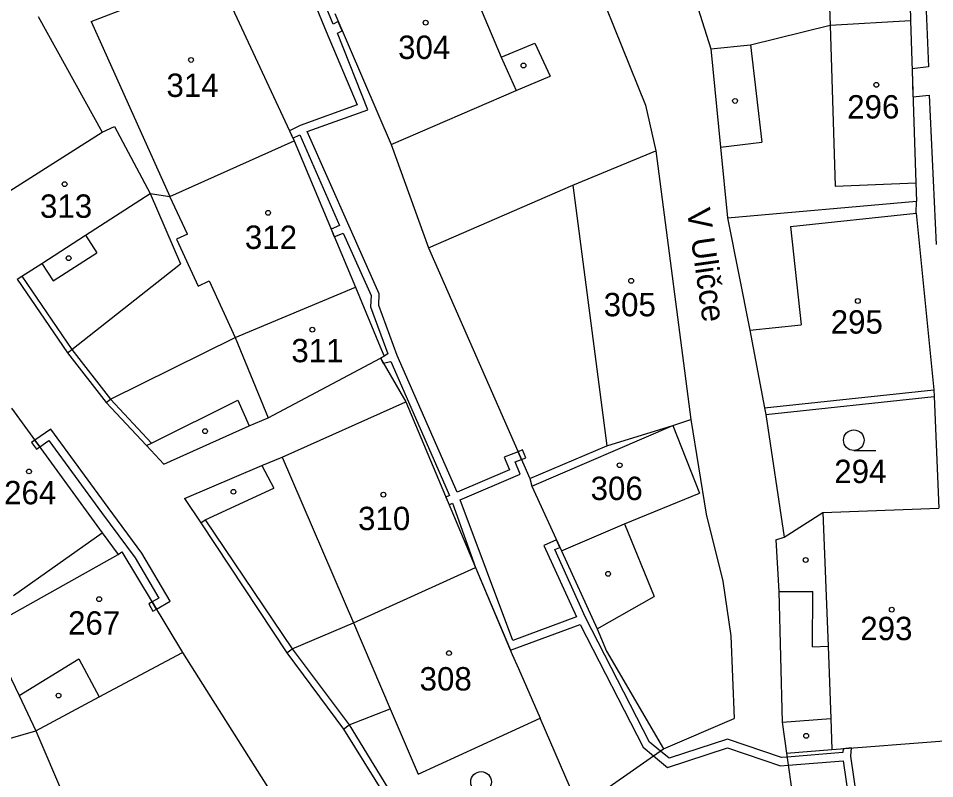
# Model space of a CAD drawing. Extents: x -785744 to -782822, y -1067550 to -1063910.
# Drawn here: x -783797.6 to -783731, y -1065479.4 to -1065424.1 of the extents above; entities that cross this region are included whole.
import ezdxf

# ---------------------------------------------------------------- set-up
doc = ezdxf.new("R2010")
doc.units = 0
for name, color, linetype in [('Hranice parcel', 7, 'Continuous'), ('Parcelní čísla', 7, 'Continuous'), ('Pop_ČP_popisy', 7, 'Continuous'), ('Vnitřní kresba', 7, 'Continuous'), ('Věcná břemena k části', 7, 'Continuous'), ('Značky budov', 7, 'Continuous'), ('Značky kultur', 7, 'Continuous')]:
    doc.layers.add(name, color=color, linetype=linetype)

msp = doc.modelspace()

# ---------------------------------------------------------------- linework, layer by layer
at = {"layer": 'Hranice parcel'}
for p, q in [((-783770.55, -1065474.3), (-783768.52, -1065479.04)), ((-783768.52, -1065479.04), (-783759.66, -1065474.98)), ((-783756.82, -1065481.5), (-783759.66, -1065474.98))]:
    msp.add_line(p, q, dxfattribs=at)
for points in [[(-783750.83, -1065414.96), (-783747.26, -1065426.3)], [(-783783.21, -1065420.79), (-783777.54, -1065433)], [(-783732.82, -1065420.92), (-783732.75, -1065424.25)], [(-783755.45, -1065421.83), (-783752.01, -1065430.4)], [(-783796.14, -1065423.94), (-783791.48, -1065432.36)], [(-783774.59, -1065423.73), (-783770.49, -1065433.26)], [(-783744.38, -1065426.02), (-783738.59, -1065424.58)], [(-783738.59, -1065424.58), (-783732.75, -1065424.25)], [(-783732.75, -1065424.25), (-783732.36, -1065436.04)], [(-783747.26, -1065426.3), (-783744.38, -1065426.02)], [(-783747.26, -1065426.3), (-783746.54, -1065433.46)], [(-783752.01, -1065430.4), (-783751.26, -1065433.71)], [(-783791.48, -1065432.36), (-783790.6, -1065431.95)], [(-783790.6, -1065431.95), (-783788.01, -1065436.82)], [(-783800.56, -1065438.11), (-783791.48, -1065432.36)], [(-783786.57, -1065437.05), (-783777.54, -1065433)], [(-783777.54, -1065433), (-783773.09, -1065443.64)], [(-783770.49, -1065433.26), (-783767.77, -1065440.77)], [(-783757.27, -1065436.22), (-783751.26, -1065433.71)], [(-783751.26, -1065433.71), (-783748.7, -1065453.26)], [(-783746.54, -1065433.46), (-783746.05, -1065438.6)], [(-783732.36, -1065436.04), (-783732.3, -1065437.39)], [(-783767.77, -1065440.77), (-783757.27, -1065436.22)], [(-783788.01, -1065436.82), (-783785.8, -1065441.94)], [(-783788.01, -1065436.82), (-783786.57, -1065437.05)], [(-783746.05, -1065438.6), (-783732.3, -1065437.39)], [(-783732.33, -1065438.25), (-783732.3, -1065437.39)], [(-783746.05, -1065438.6), (-783744.42, -1065446.75)], [(-783732.33, -1065438.25), (-783731.05, -1065451.1)], [(-783767.77, -1065440.77), (-783760.41, -1065457.54)], [(-783793.69, -1065448.16), (-783785.8, -1065441.94)], [(-783797.67, -1065443.06), (-783794, -1065448.41)], [(-783781.82, -1065447.29), (-783773.09, -1065443.64)], [(-783773.09, -1065443.64), (-783771.29, -1065447.96)], [(-783744.42, -1065446.75), (-783743.34, -1065452.41)], [(-783790.88, -1065451.77), (-783781.82, -1065447.29)], [(-783771.29, -1065447.96), (-783770.99, -1065448.66)], [(-783794, -1065448.41), (-783793.69, -1065448.16)], [(-783794, -1065448.41), (-783791.19, -1065452.02)], [(-783771.26, -1065448.8), (-783770.99, -1065448.66)], [(-783779.43, -1065453.14), (-783771.26, -1065448.8)], [(-783771.26, -1065448.8), (-783769.42, -1065451.96)], [(-783731.05, -1065451.1), (-783731.02, -1065451.59)], [(-783791.19, -1065452.02), (-783790.88, -1065451.77)], [(-783791.19, -1065452.02), (-783788.27, -1065455.15)], [(-783778.41, -1065455.99), (-783769.42, -1065451.96)], [(-783769.42, -1065451.96), (-783764.36, -1065464.02)], [(-783743.26, -1065452.9), (-783731.02, -1065451.59)], [(-783731.02, -1065451.59), (-783730.69, -1065459.7)], [(-783798.07, -1065452.42), (-783791.49, -1065461.49)], [(-783743.34, -1065452.41), (-783743.26, -1065452.9)], [(-783780.8, -1065453.72), (-783779.43, -1065453.14)], [(-783750.01, -1065453.7), (-783748.7, -1065453.26)], [(-783748.7, -1065453.26), (-783747.59, -1065460.15)], [(-783743.26, -1065452.9), (-783741.93, -1065461.82)], [(-783787.02, -1065456.5), (-783780.8, -1065453.72)], [(-783754.8, -1065455.18), (-783750.01, -1065453.7)], [(-783788.27, -1065455.15), (-783787.02, -1065456.5)], [(-783760.41, -1065457.54), (-783754.8, -1065455.18)], [(-783779.88, -1065456.61), (-783778.41, -1065455.99)], [(-783785.5, -1065459.01), (-783779.88, -1065456.61)], [(-783760.41, -1065457.54), (-783760.25, -1065458.11)], [(-783760.25, -1065458.11), (-783758.1, -1065462.81)], [(-783785.5, -1065459.01), (-783784.33, -1065460.76)], [(-783741.93, -1065461.82), (-783739.1, -1065460.01)], [(-783739.1, -1065460.01), (-783730.69, -1065459.7)], [(-783747.59, -1065460.15), (-783746.37, -1065465)], [(-783784.33, -1065460.76), (-783778.08, -1065470.23)], [(-783791.49, -1065461.49), (-783790.33, -1065463.08)], [(-783742.53, -1065462), (-783741.93, -1065461.82)], [(-783742.53, -1065462), (-783742.32, -1065465.75)], [(-783799.89, -1065468.43), (-783790.33, -1065463.08)], [(-783790.33, -1065463.08), (-783790.05, -1065462.87)], [(-783790.05, -1065462.87), (-783785.65, -1065470.19)], [(-783758.1, -1065462.81), (-783755.52, -1065468.48)], [(-783773.23, -1065468.03), (-783764.36, -1065464.02)], [(-783764.36, -1065464.02), (-783761.68, -1065470.34)], [(-783746.37, -1065465), (-783745.8, -1065468.98)], [(-783742.32, -1065465.75), (-783742.06, -1065475.26)], [(-783777.67, -1065469.92), (-783773.23, -1065468.03)], [(-783799.89, -1065468.43), (-783797.53, -1065473.32)], [(-783755.52, -1065468.48), (-783754.84, -1065470.09)], [(-783745.8, -1065468.98), (-783745.55, -1065475)], [(-783778.08, -1065470.23), (-783777.67, -1065469.92)], [(-783791.7, -1065473.42), (-783785.65, -1065470.19)], [(-783785.65, -1065470.19), (-783784.2, -1065472.5)], [(-783778.08, -1065470.23), (-783773.94, -1065475.77)], [(-783761.68, -1065470.34), (-783761.23, -1065471.37)], [(-783754.84, -1065470.09), (-783750.7, -1065477.21)], [(-783761.23, -1065471.37), (-783759.66, -1065474.98)], [(-783784.2, -1065472.5), (-783776.43, -1065484.8)], [(-783797.53, -1065473.32), (-783796.31, -1065475.89)], [(-783796.31, -1065475.89), (-783791.7, -1065473.42)], [(-783773.53, -1065475.46), (-783770.55, -1065474.3)], [(-783750.7, -1065477.21), (-783745.55, -1065475)], [(-783742.06, -1065475.26), (-783741.75, -1065477.51)], [(-783799.86, -1065476.91), (-783796.31, -1065475.89)], [(-783796.31, -1065475.89), (-783790.2, -1065490.17)], [(-783773.94, -1065475.77), (-783773.53, -1065475.46)], [(-783773.94, -1065475.77), (-783766.44, -1065487.85)], [(-783738.46, -1065477.25), (-783730.29, -1065476.62)], [(-783756.82, -1065481.5), (-783750.7, -1065477.21)], [(-783741.75, -1065477.51), (-783738.46, -1065477.25)], [(-783741.75, -1065477.51), (-783740.82, -1065484.01)]]:
    msp.add_lwpolyline(points, dxfattribs=at)
at = {"layer": 'Vnitřní kresba'}
for p, q in [((-783785.3, -1065439.78), (-783786.57, -1065437.05)), ((-783785.3, -1065439.78), (-783786.1, -1065440.15)), ((-783786.1, -1065440.15), (-783784.51, -1065443.55)), ((-783784.51, -1065443.55), (-783783.72, -1065443.18)), ((-783783.72, -1065443.18), (-783781.82, -1065447.29))]:
    msp.add_line(p, q, dxfattribs=at)
for points in [[(-783765.78, -1065419.07), (-783762.5, -1065426.9)], [(-783792.3, -1065424.31), (-783783.21, -1065420.79)], [(-783738.7, -1065421.26), (-783738.59, -1065424.58)], [(-783792.3, -1065424.31), (-783786.57, -1065437.05)], [(-783738.59, -1065424.58), (-783738.21, -1065436.29)], [(-783762.5, -1065426.9), (-783760.05, -1065425.88)], [(-783760.05, -1065425.88), (-783758.94, -1065428.29)], [(-783744.38, -1065426.02), (-783743.54, -1065433.1)], [(-783762.5, -1065426.9), (-783761.39, -1065429.34)], [(-783761.39, -1065429.34), (-783758.94, -1065428.29)], [(-783770.49, -1065433.26), (-783761.39, -1065429.34)], [(-783746.54, -1065433.46), (-783743.54, -1065433.1)], [(-783738.21, -1065436.29), (-783732.36, -1065436.04)], [(-783757.27, -1065436.22), (-783754.8, -1065455.18)], [(-783792.7, -1065439.85), (-783788.01, -1065436.82)], [(-783741.46, -1065439.22), (-783732.33, -1065438.25)], [(-783741.46, -1065439.22), (-783740.69, -1065446.37)], [(-783795.87, -1065441.9), (-783792.7, -1065439.85)], [(-783792.7, -1065439.85), (-783791.87, -1065441.13)], [(-783795.05, -1065443.17), (-783791.87, -1065441.13)], [(-783797.32, -1065442.83), (-783795.87, -1065441.9)], [(-783795.87, -1065441.9), (-783795.05, -1065443.17)], [(-783797.67, -1065443.06), (-783797.32, -1065442.83)], [(-783797.32, -1065442.83), (-783793.69, -1065448.16)], [(-783744.42, -1065446.75), (-783740.69, -1065446.37)], [(-783781.82, -1065447.29), (-783779.43, -1065453.14)], [(-783793.69, -1065448.16), (-783790.88, -1065451.77)], [(-783743.34, -1065452.41), (-783731.05, -1065451.1)], [(-783790.88, -1065451.77), (-783787.91, -1065454.97)], [(-783787.91, -1065454.97), (-783781.63, -1065451.85)], [(-783781.63, -1065451.85), (-783780.8, -1065453.72)], [(-783760.25, -1065458.11), (-783750.01, -1065453.7)], [(-783750.01, -1065453.7), (-783748.08, -1065458.6)], [(-783788.27, -1065455.15), (-783787.91, -1065454.97)], [(-783778.41, -1065455.99), (-783773.23, -1065468.03)], [(-783779.88, -1065456.61), (-783779.02, -1065458.24)], [(-783784, -1065460.54), (-783779.02, -1065458.24)], [(-783753.53, -1065460.83), (-783748.08, -1065458.6)], [(-783739.1, -1065460.01), (-783738.73, -1065469.73)], [(-783784.33, -1065460.76), (-783784, -1065460.54)], [(-783784, -1065460.54), (-783777.67, -1065469.92)], [(-783758.1, -1065462.81), (-783753.53, -1065460.83)], [(-783753.53, -1065460.83), (-783751.36, -1065466.13)], [(-783797.94, -1065466.06), (-783791.49, -1065461.49)], [(-783742.32, -1065465.75), (-783739.85, -1065465.75)], [(-783739.86, -1065469.78), (-783739.85, -1065465.75)], [(-783755.52, -1065468.48), (-783751.36, -1065466.13)], [(-783773.23, -1065468.03), (-783770.55, -1065474.3)], [(-783777.67, -1065469.92), (-783773.53, -1065475.46)], [(-783739.86, -1065469.78), (-783738.73, -1065469.73)], [(-783738.73, -1065469.73), (-783738.54, -1065474.99)], [(-783797.53, -1065473.32), (-783793.19, -1065470.65)], [(-783793.19, -1065470.65), (-783791.7, -1065473.42)], [(-783742.06, -1065475.26), (-783738.54, -1065474.99)], [(-783738.54, -1065474.99), (-783738.46, -1065477.25)], [(-783773.53, -1065475.46), (-783766.1, -1065487.63)]]:
    msp.add_lwpolyline(points, dxfattribs=at)
at = {"layer": 'Věcná břemena k části'}
for p, q in [((-783777.84, -1065418.66), (-783775.21, -1065425.03)), ((-783774.71, -1065424.51), (-783777.11, -1065418.57)), ((-783774.34, -1065424.32), (-783774.71, -1065424.51)), ((-783774.05, -1065424.99), (-783774.34, -1065424.32)), ((-783775.21, -1065425.03), (-783772.96, -1065430.38)), ((-783774.39, -1065425.16), (-783774.05, -1065424.99)), ((-783772.17, -1065430.74), (-783774.39, -1065425.16)), ((-783772.96, -1065430.38), (-783777.09, -1065431.87)), ((-783776.58, -1065432.32), (-783772.17, -1065430.74)), ((-783777.09, -1065431.87), (-783777.88, -1065432.26)), ((-783777.88, -1065432.26), (-783777.63, -1065432.8)), ((-783777.63, -1065432.8), (-783777.13, -1065432.56)), ((-783777.13, -1065432.56), (-783774.23, -1065439.15)), ((-783773.55, -1065439.2), (-783776.58, -1065432.32)), ((-783774.23, -1065439.15), (-783774.85, -1065439.42)), ((-783774.85, -1065439.42), (-783774.62, -1065439.98)), ((-783771.35, -1065444.11), (-783773.55, -1065439.2)), ((-783774.62, -1065439.98), (-783773.98, -1065439.7)), ((-783773.98, -1065439.7), (-783771.95, -1065444.23)), ((-783771.95, -1065444.23), (-783771.99, -1065445.07)), ((-783771.39, -1065444.97), (-783771.35, -1065444.11)), ((-783771.99, -1065445.07), (-783770.73, -1065448.47)), ((-783770.04, -1065448.6), (-783771.39, -1065444.97)), ((-783770.99, -1065448.66), (-783771.26, -1065448.8)), ((-783770.73, -1065448.47), (-783770.99, -1065448.66)), ((-783765.69, -1065458.54), (-783770.04, -1065448.6)), ((-783771.26, -1065448.8), (-783771.06, -1065449.15)), ((-783771.06, -1065449.15), (-783770.5, -1065449.04)), ((-783770.5, -1065449.04), (-783766.24, -1065458.78)), ((-783761.26, -1065455.6), (-783762.28, -1065455.99)), ((-783762.28, -1065455.99), (-783761.88, -1065456.92)), ((-783761.48, -1065456.33), (-783761.01, -1065456.17)), ((-783761.1, -1065457.24), (-783761.48, -1065456.33)), ((-783761.88, -1065456.92), (-783765.69, -1065458.54)), ((-783765.47, -1065459.09), (-783761.1, -1065457.24)), ((-783766.24, -1065458.78), (-783766.51, -1065458.9)), ((-783766.51, -1065458.9), (-783766.28, -1065459.45)), ((-783766.28, -1065459.45), (-783766.02, -1065459.33)), ((-783766.02, -1065459.33), (-783764.36, -1065464.02)), ((-783761.64, -1065469.32), (-783765.47, -1065459.09)), ((-783758.47, -1065462), (-783759.39, -1065462.41)), ((-783758.22, -1065462.55), (-783758.47, -1065462)), ((-783759.39, -1065462.41), (-783757.02, -1065467.61)), ((-783758.59, -1065462.71), (-783758.22, -1065462.55)), ((-783756.35, -1065467.64), (-783758.59, -1065462.71)), ((-783764.36, -1065464.02), (-783761.81, -1065470.02)), ((-783757.02, -1065467.61), (-783761.64, -1065469.32)), ((-783751.7, -1065476.71), (-783756.35, -1065467.64)), ((-783761.81, -1065470.02), (-783756.76, -1065468.15)), ((-783756.76, -1065468.15), (-783752.18, -1065477.09)), ((-783750.91, -1065477.36), (-783751.7, -1065476.71)), ((-783746.03, -1065476.5), (-783750.27, -1065477.89)), ((-783742.12, -1065477.83), (-783746.03, -1065476.5)), ((-783752.18, -1065477.09), (-783751.42, -1065477.72)), ((-783750.27, -1065477.89), (-783750.91, -1065477.36)), ((-783750.39, -1065478.57), (-783746.03, -1065477.14)), ((-783746.03, -1065477.14), (-783742.2, -1065478.43)), ((-783737.64, -1065477.19), (-783737.65, -1065477.47)), ((-783737.03, -1065477.14), (-783737.64, -1065477.19)), ((-783737.07, -1065477.74), (-783737.03, -1065477.14)), ((-783751.42, -1065477.72), (-783750.39, -1065478.57)), ((-783741.71, -1065477.8), (-783742.12, -1065477.83)), ((-783737.65, -1065477.47), (-783741.71, -1065477.8)), ((-783741.62, -1065478.38), (-783737.63, -1065478.07)), ((-783737.63, -1065478.07), (-783736.73, -1065484.28)), ((-783736.1, -1065484.41), (-783737.07, -1065477.74)), ((-783742.2, -1065478.43), (-783741.62, -1065478.38))]:
    msp.add_line(p, q, dxfattribs=at)
for points in [[(-783732.05, -1065412.45), (-783731.44, -1065427.62)], [(-783731.44, -1065427.62), (-783732.63, -1065427.76)], [(-783732.63, -1065427.76), (-783732.57, -1065429.8)], [(-783732.57, -1065429.8), (-783731.39, -1065429.66)], [(-783731.39, -1065429.66), (-783730.87, -1065440.54)], [(-783795.23, -1065453.96), (-783796.38, -1065454.75)], [(-783791.06, -1065459.65), (-783795.23, -1065453.96)], [(-783796.38, -1065454.75), (-783796.62, -1065454.93)], [(-783796.03, -1065455.23), (-783796.38, -1065454.75)], [(-783796.38, -1065454.75), (-783796.03, -1065455.23)], [(-783796.62, -1065454.93), (-783796.26, -1065455.42)], [(-783796.26, -1065455.42), (-783796.03, -1065455.23)], [(-783796.03, -1065455.23), (-783795.37, -1065454.78)], [(-783795.37, -1065454.78), (-783791.54, -1065460.01)], [(-783760.95, -1065455.46), (-783761.26, -1065455.6)], [(-783761.01, -1065456.17), (-783761.26, -1065455.6)], [(-783761.26, -1065455.6), (-783761.01, -1065456.17)], [(-783761.01, -1065456.17), (-783760.69, -1065456.03)], [(-783760.69, -1065456.03), (-783760.95, -1065455.46)], [(-783791.54, -1065460.01), (-783789.1, -1065463.32)], [(-783788.6, -1065462.98), (-783791.06, -1065459.65)], [(-783789.1, -1065463.32), (-783787.37, -1065466.25)], [(-783786.55, -1065466.47), (-783788.6, -1065462.98)], [(-783787.86, -1065466.52), (-783788.11, -1065466.67)], [(-783788.11, -1065466.67), (-783787.81, -1065467.19)], [(-783787.37, -1065466.25), (-783787.86, -1065466.52)], [(-783787.55, -1065467.04), (-783787.86, -1065466.52)], [(-783787.86, -1065466.52), (-783787.55, -1065467.04)], [(-783787.55, -1065467.04), (-783786.55, -1065466.47)], [(-783787.81, -1065467.19), (-783787.55, -1065467.04)]]:
    msp.add_lwpolyline(points, dxfattribs=at)
at = {"layer": 'Značky budov'}
for centre in [(-783767.98, -1065424.4), (-783785.03, -1065427.11), (-783760.87, -1065427.51), (-783735.22, -1065428.92), (-783745.49, -1065430.09), (-783794.22, -1065436.14), (-783779.43, -1065438.23), (-783793.93, -1065441.52), (-783753.04, -1065443.17), (-783736.57, -1065444.64), (-783776.22, -1065446.72), (-783784.01, -1065454.1), (-783753.88, -1065456.58), (-783796.81, -1065457.03), (-783781.95, -1065458.51), (-783771.05, -1065458.72), (-783740.36, -1065463.47), (-783754.72, -1065464.48), (-783791.71, -1065466.32), (-783734.1, -1065467.08), (-783766.28, -1065470.24), (-783794.66, -1065473.33), (-783740.32, -1065476.26)]:
    msp.add_circle(centre, 0.175, dxfattribs=at)
at = {"layer": 'Značky kultur'}
msp.add_line((-783736.86, -1065455.51), (-783735.26, -1065455.51), dxfattribs=at)
for centre in [(-783736.86, -1065454.76), (-783763.95, -1065479.61)]:
    msp.add_circle(centre, 0.75, dxfattribs=at)

# ---------------------------------------------------------------- texts
at = {"layer": 'Parcelní čísla'}
for s, p in [('304', (-783769.98, -1065427.04)), ('314', (-783786.82, -1065429.8)), ('296', (-783737.34, -1065431.37)), ('313', (-783796.01, -1065438.59)), ('312', (-783781.12, -1065440.85)), ('305', (-783755.04, -1065445.75)), ('295', (-783738.54, -1065447.01)), ('311', (-783777.74, -1065449.09)), ('294', (-783738.28, -1065457.88)), ('306', (-783755.99, -1065459.11)), ('264', (-783798.62, -1065459.42)), ('310', (-783772.89, -1065461.3)), ('267', (-783793.97, -1065468.9)), ('293', (-783736.39, -1065469.3)), ('308', (-783768.42, -1065472.96))]:
    msp.add_text(s, height=1.7, dxfattribs=at).set_placement(p)
at = {"layer": 'Pop_ČP_popisy'}
msp.add_text('V Uličce', height=1.7, rotation=278.04906, dxfattribs=at).set_placement((-783749, -1065438))

doc.saveas('drawing.dxf')
